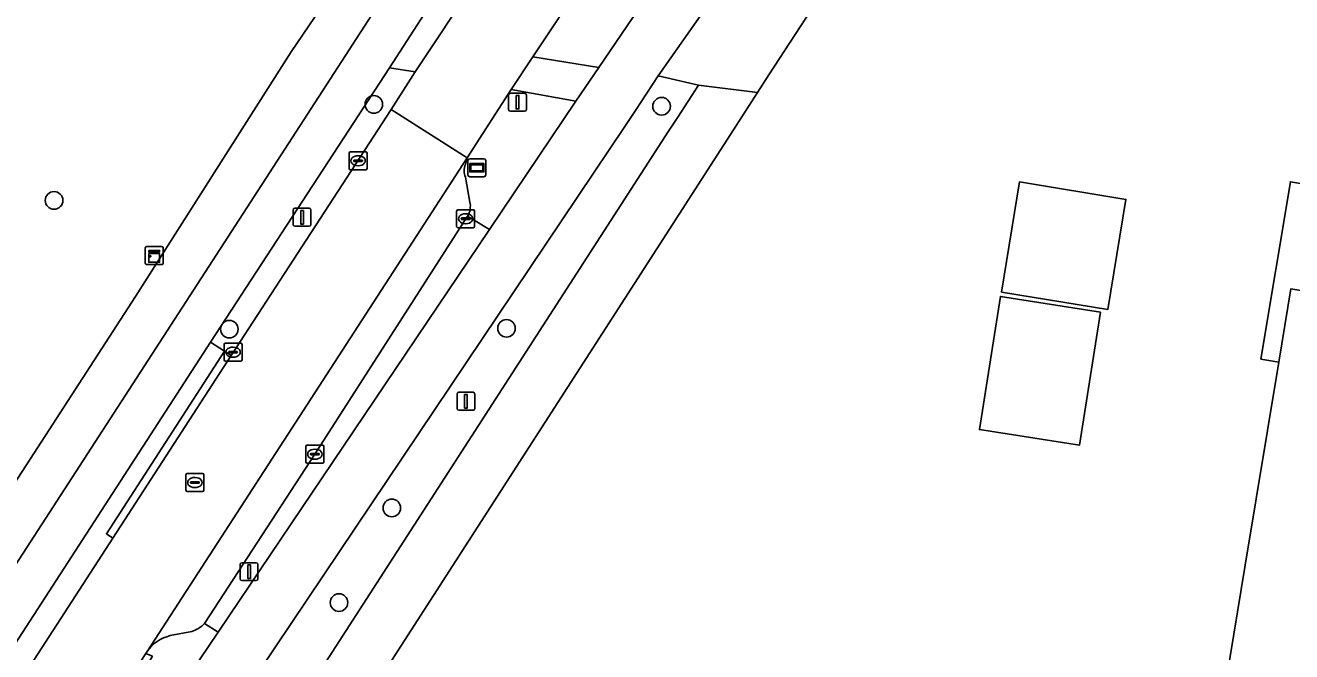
# Model space of a CAD drawing. Extents: x 161258 to 161838, y 380833 to 381727.
# Drawn here: x 161540 to 161610.5, y 380937 to 380971.8 of the extents above; entities that cross this region are included whole.
import ezdxf

# ---------------------------------------------------------------- set-up
doc = ezdxf.new("R2010")
doc.units = 0
for name, color, linetype in [('IMGEO_Afsluitpaal', 7, 'Continuous'), ('IMGEO_Berm_groen', 7, 'Continuous'), ('IMGEO_Berm_halfverhard', 7, 'Continuous'), ('IMGEO_Berm_open', 7, 'Continuous'), ('IMGEO_Boom', 7, 'Continuous'), ('IMGEO_Erf', 7, 'Continuous'), ('IMGEO_Fietspad_gesloten', 7, 'Continuous'), ('IMGEO_Groenvoorziening', 7, 'Continuous'), ('IMGEO_Haag', 7, 'Continuous'), ('IMGEO_Kast', 7, 'Continuous'), ('IMGEO_Kolk', 7, 'Continuous'), ('IMGEO_Lichtmast', 7, 'Continuous'), ('IMGEO_Pand', 7, 'Continuous'), ('IMGEO_Pand_overbouw', 7, 'Continuous'), ('IMGEO_Parkeervlak_open', 7, 'Continuous'), ('IMGEO_Rijbaan_lokaal_open', 7, 'Continuous'), ('IMGEO_Rioolput', 7, 'Continuous'), ('IMGEO_Verklikker', 7, 'Continuous'), ('IMGEO_Voetpad_open', 7, 'Continuous')]:
    doc.layers.add(name, color=color, linetype=linetype)

msp = doc.modelspace()

# ---------------------------------------------------------------- linework, layer by layer
at = {"layer": 'IMGEO_Afsluitpaal'}
for p, q in [((161566.918, 380967.126), (161566.918, 380967.926)), ((161566.918, 380967.926), (161566.918, 380967.126)), ((161567.018, 380968.026), (161567.808, 380968.026)), ((161567.808, 380968.026), (161567.018, 380968.026)), ((161567.908, 380967.926), (161567.908, 380967.126)), ((161567.908, 380967.126), (161567.908, 380967.926)), ((161567.808, 380967.026), (161567.018, 380967.026)), ((161567.018, 380967.026), (161567.808, 380967.026))]:
    msp.add_line(p, q, dxfattribs=at)
msp.add_lwpolyline([(161567.338, 380967.901), (161567.488, 380967.901), (161567.488, 380967.151), (161567.338, 380967.151), (161567.338, 380967.901)], dxfattribs=at)
for centre, start, end in [((161567.018, 380967.926), 90, 180), ((161567.018, 380967.926), 90, 180), ((161567.808, 380967.926), 0, 90), ((161567.808, 380967.926), 360, 90), ((161567.018, 380967.126), 180, 270), ((161567.018, 380967.126), 180, 270), ((161567.808, 380967.126), 270, 0), ((161567.808, 380967.126), 270, 0)]:
    msp.add_arc(centre, 0.1, start, end, dxfattribs=at)
at = {"layer": 'IMGEO_Berm_groen'}
msp.add_lwpolyline([(161575.815, 380965.914), (161576.339, 380966.695), (161577.485, 380968.471), (161575.243, 380968.987), (161573.978, 380967.07), (161573.428, 380966.238), (161551.302, 380933.307), (161553.723, 380931.738)], close=True, dxfattribs=at)
for points in [[(161570.664, 380967.582), (161567.054, 380968.23), (161564.612, 380964.444), (161564.521, 380964.073)], [(161564.638, 380961.199), (161565.851, 380960.445), (161570.664, 380967.582)], [(161564.52, 380963.359), (161564.762, 380961.977)], [(161546.812, 380936.989), (161546.739, 380936.876), (161547.104, 380936.735), (161546.794, 380936.22), (161548.686, 380934.993), (161550.756, 380938.063)], [(161549.293, 380938.105), (161548.095, 380937.877)], [(161550.756, 380938.063), (161549.999, 380938.558)]]:
    msp.add_lwpolyline(points, dxfattribs=at)
for centre, radius, start, end in [((161565.389, 380963.715), 0.939, 157.57784, 202.26167), ((161563.768, 380961.737), 1.023, 328.28667, 13.60172), ((161548.856, 380939.563), 1.522, 286.68675, 318.68521), ((161548.608, 380935.764), 2.174, 103.659, 145.71737)]:
    msp.add_arc(centre, radius, start, end, dxfattribs=at)
at = {"layer": 'IMGEO_Berm_halfverhard'}
msp.add_lwpolyline([(161565.851, 380960.445), (161564.638, 380961.199), (161556.146, 380947.962), (161549.999, 380938.558), (161550.756, 380938.063)], close=True, dxfattribs=at)
at = {"layer": 'IMGEO_Berm_open'}
msp.add_lwpolyline([(161544.901, 380943.304), (161544.547, 380943.54), (161551.119, 380953.696), (161550.334, 380954.192), (161506.413, 380886.439), (161503.381, 380881.765), (161504.523, 380881.003), (161505.64, 380882.718)], close=True, dxfattribs=at)
at = {"layer": 'IMGEO_Boom'}
for centre in [(161559.423, 380967.404), (161575.428, 380967.3), (161541.639, 380962.068), (161551.385, 380954.911), (161566.801, 380954.959), (161560.423, 380944.975), (161557.485, 380939.715)]:
    msp.add_circle(centre, 0.489, dxfattribs=at)
at = {"layer": 'IMGEO_Erf'}
for points in [[(161608.503, 381011.142), (161603.457, 381003.135), (161603.357, 381002.979), (161600.781, 380998.995), (161600.228, 380998.14), (161598.736, 380995.833), (161584.911, 380974.453), (161581.397, 380969.047), (161580.753, 380968.057), (161579.588, 380966.248), (161556.537, 380930.473)], [(161490.257, 380892.689), (161494.395, 380889.926), (161494.323, 380889.817), (161500.227, 380885.918), (161501.31, 380887.571), (161502.49, 380889.425), (161513.725, 380906.807), (161512.888, 380907.32), (161515.02, 380910.631), (161515.878, 380910.106), (161540.302, 380947.69), (161546.174, 380956.722), (161554.834, 380970.332), (161556.123, 380972.241), (161556.737, 380973.185), (161558.236, 380975.49), (161576.218, 381003.146)], [(161613.874, 380892.912), (161596.574, 380895.756), (161597.789, 380903.145), (161601.805, 380902.485), (161602.032, 380903.971), (161601.667, 380904.031), (161605.418, 380926.784), (161607.873, 380941.675), (161609.753, 380953.08), (161610.425, 380957.156), (161611.885, 380956.915)]]:
    msp.add_lwpolyline(points, dxfattribs=at)
for points in [[(161594.332, 380956.975), (161595.338, 380963.099), (161601.251, 380962.127), (161600.245, 380956.004)], [(161599.831, 380955.864), (161598.67, 380948.457), (161593.107, 380949.329), (161594.268, 380956.736)]]:
    msp.add_lwpolyline(points, close=True, dxfattribs=at)
at = {"layer": 'IMGEO_Fietspad_gesloten'}
for points in [[(161595.079, 381027.823), (161594.29, 381026.415), (161590.696, 381020.856), (161581.633, 381006.84), (161581.562, 381006.731), (161578.938, 381002.688), (161504.207, 380887.394), (161498.991, 380879.345)], [(161608.896, 381024.645), (161604.863, 381018.421), (161604.793, 381018.314), (161595.419, 381004.467), (161595.345, 381004.358), (161592.619, 381000.32), (161590.6, 380997.205), (161582.149, 380984.599), (161579.947, 380981.315), (161576.319, 380975.904), (161571.939, 380969.459), (161570.664, 380967.582), (161565.851, 380960.445), (161550.756, 380938.063), (161548.686, 380934.993), (161546.385, 380931.453), (161544.685, 380928.722), (161515.927, 380882.459), (161515.665, 380882.025), (161513.423, 380878.315), (161512.107, 380876.132), (161511.097, 380874.45)], [(161550.334, 380954.192), (161560.289, 380969.446), (161563.567, 380974.533), (161571.517, 380986.803), (161573.681, 380990.142), (161579.462, 380999.064), (161581.528, 381002.238), (161584.162, 381006.283), (161584.233, 381006.393), (161585.527, 381008.419), (161593.225, 381020.303), (161593.263, 381020.355), (161593.301, 381020.408)], [(161515.901, 380876.852), (161516.774, 380878.276), (161548.922, 380929.776), (161551.302, 380933.307), (161573.428, 380966.238), (161573.978, 380967.07), (161575.243, 380968.987), (161579.692, 380975.331)], [(161493.75, 380876.843), (161499.475, 380875.817), (161500.162, 380876.872), (161500.997, 380878.155), (161503.381, 380881.765), (161506.413, 380886.439), (161550.334, 380954.192)]]:
    msp.add_lwpolyline(points, dxfattribs=at)
at = {"layer": 'IMGEO_Groenvoorziening'}
msp.add_lwpolyline([(161560.391, 380967.118), (161561.72, 380969.219), (161560.289, 380969.446), (161550.334, 380954.192), (161551.119, 380953.696), (161551.487, 380953.442)], close=True, dxfattribs=at)
at = {"layer": 'IMGEO_Haag'}
msp.add_lwpolyline([(161560.289, 380969.446), (161550.334, 380954.192), (161551.119, 380953.696), (161551.487, 380953.442), (161560.391, 380967.118), (161561.72, 380969.219)], close=True, dxfattribs=at)
at = {"layer": 'IMGEO_Kast'}
for p, q in [((161546.709, 380958.576), (161546.709, 380959.417)), ((161546.709, 380959.417), (161546.709, 380958.576)), ((161546.784, 380959.501), (161547.625, 380959.501)), ((161547.625, 380959.501), (161546.784, 380959.501)), ((161547.709, 380959.426), (161547.709, 380958.585)), ((161547.709, 380958.585), (161547.709, 380959.426)), ((161547.634, 380958.501), (161546.793, 380958.501)), ((161546.793, 380958.501), (161547.634, 380958.501))]:
    msp.add_line(p, q, dxfattribs=at)
for points in [[(161546.904, 380959.291), (161547.504, 380959.291), (161547.504, 380959.206), (161546.904, 380959.206), (161546.904, 380959.291)], [(161546.904, 380959.116), (161547.504, 380959.116), (161547.504, 380958.627), (161546.904, 380958.627), (161546.904, 380959.116)]]:
    msp.add_lwpolyline(points, dxfattribs=at)
msp.add_circle((161546.988, 380958.965), 0.0377, dxfattribs=at)
for centre, start, end in [((161546.787, 380959.423), 92.4484, 184.28452), ((161546.787, 380959.423), 92.4484, 184.28452), ((161547.631, 380959.423), 2.4484, 94.28452), ((161547.631, 380959.423), 2.4484, 94.28452), ((161546.787, 380958.579), 182.4484, 274.28452), ((161546.787, 380958.579), 182.4484, 274.28452), ((161547.631, 380958.579), 272.4484, 4.28452), ((161547.631, 380958.579), 272.4484, 4.28452)]:
    msp.add_arc(centre, 0.0779, start, end, dxfattribs=at)
at = {"layer": 'IMGEO_Kolk'}
for p, q in [((161558.12, 380964.771), (161558.972, 380964.771)), ((161558.045, 380963.845), (161558.045, 380964.697)), ((161558.304, 380964.265), (161558.304, 380964.277)), ((161558.742, 380964.228), (161558.344, 380964.228)), ((161558.347, 380964.314), (161558.745, 380964.314)), ((161558.533, 380964.551), (161558.558, 380964.551)), ((161558.788, 380964.277), (161558.788, 380964.265)), ((161559.046, 380964.697), (161559.046, 380963.845)), ((161558.972, 380963.771), (161558.12, 380963.771)), ((161558.556, 380963.991), (161558.531, 380963.991)), ((161564.029, 380960.624), (161564.029, 380961.476)), ((161564.104, 380961.55), (161564.956, 380961.55)), ((161564.517, 380961.33), (161564.542, 380961.33)), ((161565.03, 380961.476), (161565.03, 380960.624)), ((161564.956, 380960.55), (161564.104, 380960.55)), ((161564.288, 380961.044), (161564.288, 380961.056)), ((161564.726, 380961.007), (161564.328, 380961.007)), ((161564.331, 380961.093), (161564.729, 380961.093)), ((161564.54, 380960.77), (161564.515, 380960.77)), ((161564.772, 380961.056), (161564.772, 380961.044)), ((161551.092, 380953.206), (161551.092, 380954.058)), ((161551.167, 380954.132), (161552.019, 380954.132)), ((161551.351, 380953.626), (161551.351, 380953.638)), ((161551.789, 380953.589), (161551.391, 380953.589)), ((161551.394, 380953.675), (161551.792, 380953.675)), ((161551.58, 380953.912), (161551.605, 380953.912)), ((161551.835, 380953.638), (161551.835, 380953.626)), ((161552.093, 380954.058), (161552.093, 380953.206)), ((161552.019, 380953.132), (161551.167, 380953.132)), ((161551.603, 380953.352), (161551.578, 380953.352)), ((161555.645, 380947.536), (161555.645, 380948.388)), ((161555.72, 380948.462), (161556.572, 380948.462)), ((161555.904, 380947.956), (161555.904, 380947.968)), ((161556.342, 380947.919), (161555.944, 380947.919)), ((161555.947, 380948.005), (161556.345, 380948.005)), ((161556.133, 380948.242), (161556.158, 380948.242)), ((161556.388, 380947.968), (161556.388, 380947.956)), ((161556.646, 380948.388), (161556.646, 380947.536)), ((161556.572, 380947.462), (161555.72, 380947.462)), ((161556.156, 380947.682), (161556.131, 380947.682))]:
    msp.add_line(p, q, dxfattribs=at)
for points in [[(161558.12, 380964.771), (161558.972, 380964.771)], [(161558.045, 380963.845), (161558.045, 380964.697)], [(161559.046, 380964.697), (161559.046, 380963.845)], [(161558.972, 380963.771), (161558.12, 380963.771)], [(161564.029, 380960.624), (161564.029, 380961.476)], [(161564.104, 380961.55), (161564.956, 380961.55)], [(161565.03, 380961.476), (161565.03, 380960.624)], [(161564.956, 380960.55), (161564.104, 380960.55)], [(161551.092, 380953.206), (161551.092, 380954.058)], [(161551.167, 380954.132), (161552.019, 380954.132)], [(161552.093, 380954.058), (161552.093, 380953.206)], [(161552.019, 380953.132), (161551.167, 380953.132)], [(161555.645, 380947.536), (161555.645, 380948.388)], [(161555.72, 380948.462), (161556.572, 380948.462)], [(161556.646, 380948.388), (161556.646, 380947.536)], [(161556.572, 380947.462), (161555.72, 380947.462)]]:
    msp.add_lwpolyline(points, dxfattribs=at)
for centre, radius, start, end in [((161558.122, 380964.695), 0.0765, 91.55205, 178.44795), ((161558.122, 380964.695), 0.0765, 91.55205, 178.44795), ((161558.97, 380964.695), 0.0765, 1.55205, 88.44795), ((161558.97, 380964.695), 0.0765, 1.55205, 88.44795), ((161558.344, 380964.274), 0.0403, 85.87752, 175.75265), ((161558.341, 380964.264), 0.0366, 178.93798, 274.71019), ((161558.745, 380964.271), 0.043, 264.86636, 352.45326), ((161558.749, 380964.276), 0.0386, 1.73085, 96.63898), ((161558.122, 380963.847), 0.0765, 181.55205, 268.44795), ((161558.122, 380963.847), 0.0765, 181.55205, 268.44795), ((161558.97, 380963.847), 0.0765, 271.55205, 358.44795), ((161558.97, 380963.847), 0.0765, 271.55205, 358.44795), ((161564.106, 380961.474), 0.0765, 91.55205, 178.44795), ((161564.106, 380961.474), 0.0765, 91.55205, 178.44795), ((161564.954, 380961.474), 0.0765, 1.55205, 88.44795), ((161564.954, 380961.474), 0.0765, 1.55205, 88.44795), ((161564.106, 380960.626), 0.0765, 181.55205, 268.44795), ((161564.106, 380960.626), 0.0765, 181.55205, 268.44795), ((161564.328, 380961.053), 0.0403, 85.87752, 175.75265), ((161564.325, 380961.043), 0.0366, 178.93798, 274.71019), ((161564.729, 380961.05), 0.043, 264.86636, 352.45326), ((161564.733, 380961.055), 0.0386, 1.73085, 96.63898), ((161564.954, 380960.626), 0.0765, 271.55205, 358.44795), ((161564.954, 380960.626), 0.0765, 271.55205, 358.44795), ((161551.169, 380954.056), 0.0765, 91.55205, 178.44795), ((161551.169, 380954.056), 0.0765, 91.55205, 178.44795), ((161551.391, 380953.635), 0.0403, 85.87752, 175.75265), ((161551.388, 380953.625), 0.0366, 178.93798, 274.71019), ((161551.792, 380953.632), 0.043, 264.86636, 352.45326), ((161551.796, 380953.637), 0.0386, 1.73085, 96.63898), ((161552.017, 380954.056), 0.0765, 1.55205, 88.44795), ((161552.017, 380954.056), 0.0765, 1.55205, 88.44795), ((161551.169, 380953.208), 0.0765, 181.55205, 268.44795), ((161551.169, 380953.208), 0.0765, 181.55205, 268.44795), ((161552.017, 380953.208), 0.0765, 271.55205, 358.44795), ((161552.017, 380953.208), 0.0765, 271.55205, 358.44795), ((161555.722, 380948.386), 0.0765, 91.55205, 178.44795), ((161555.722, 380948.386), 0.0765, 91.55205, 178.44795), ((161555.944, 380947.965), 0.0403, 85.87752, 175.75265), ((161555.941, 380947.955), 0.0366, 178.93798, 274.71019), ((161556.345, 380947.962), 0.043, 264.86636, 352.45326), ((161556.349, 380947.967), 0.0386, 1.73085, 96.63898), ((161556.57, 380948.386), 0.0765, 1.55205, 88.44795), ((161556.57, 380948.386), 0.0765, 1.55205, 88.44795), ((161555.722, 380947.538), 0.0765, 181.55205, 268.44795), ((161555.722, 380947.538), 0.0765, 181.55205, 268.44795), ((161556.57, 380947.538), 0.0765, 271.55205, 358.44795), ((161556.57, 380947.538), 0.0765, 271.55205, 358.44795)]:
    msp.add_arc(centre, radius, start, end, dxfattribs=at)
for centre, major_axis, ratio, start_param, end_param in [((161558.532, 380964.271), (-0.387, 0.002), 0.722429, 4.712389, 7.853982), ((161558.557, 380964.271), (-0.39, 0.002), 0.717154, 1.570796, 4.712389), ((161564.516, 380961.05), (-0.387, 0.002), 0.722429, 4.712389, 7.853982), ((161564.541, 380961.05), (-0.39, 0.002), 0.717154, 1.570796, 4.712389), ((161551.579, 380953.632), (-0.387, 0.002), 0.722429, 4.712389, 7.853982), ((161551.604, 380953.632), (-0.39, 0.002), 0.717154, 1.570796, 4.712389), ((161556.132, 380947.962), (-0.387, 0.002), 0.722429, 4.712389, 7.853982), ((161556.157, 380947.962), (-0.39, 0.002), 0.717154, 1.570796, 4.712389)]:
    msp.add_ellipse(centre, major_axis=major_axis, ratio=ratio, start_param=start_param, end_param=end_param, dxfattribs=at)
at = {"layer": 'IMGEO_Lichtmast'}
for p, q in [((161554.934, 380960.728), (161554.934, 380961.528)), ((161554.934, 380961.528), (161554.934, 380960.728)), ((161555.034, 380961.628), (161555.824, 380961.628)), ((161555.824, 380961.628), (161555.034, 380961.628)), ((161555.924, 380961.528), (161555.924, 380960.728)), ((161555.924, 380960.728), (161555.924, 380961.528)), ((161555.824, 380960.628), (161555.034, 380960.628)), ((161555.034, 380960.628), (161555.824, 380960.628)), ((161564.151, 380951.401), (161564.941, 380951.401)), ((161564.941, 380951.401), (161564.151, 380951.401)), ((161564.051, 380950.501), (161564.051, 380951.301)), ((161564.051, 380951.301), (161564.051, 380950.501)), ((161565.041, 380951.301), (161565.041, 380950.501)), ((161565.041, 380950.501), (161565.041, 380951.301)), ((161564.941, 380950.401), (161564.151, 380950.401)), ((161564.151, 380950.401), (161564.941, 380950.401)), ((161551.986, 380941.033), (161551.986, 380941.833)), ((161551.986, 380941.833), (161551.986, 380941.033)), ((161552.086, 380941.933), (161552.876, 380941.933)), ((161552.876, 380941.933), (161552.086, 380941.933)), ((161552.976, 380941.833), (161552.976, 380941.033)), ((161552.976, 380941.033), (161552.976, 380941.833)), ((161552.876, 380940.933), (161552.086, 380940.933)), ((161552.086, 380940.933), (161552.876, 380940.933))]:
    msp.add_line(p, q, dxfattribs=at)
for points in [[(161555.354, 380961.503), (161555.504, 380961.503), (161555.504, 380960.753), (161555.354, 380960.753), (161555.354, 380961.503)], [(161564.471, 380951.276), (161564.621, 380951.276), (161564.621, 380950.526), (161564.471, 380950.526), (161564.471, 380951.276)], [(161552.406, 380941.808), (161552.556, 380941.808), (161552.556, 380941.058), (161552.406, 380941.058), (161552.406, 380941.808)]]:
    msp.add_lwpolyline(points, dxfattribs=at)
for centre, start, end in [((161555.034, 380961.528), 90, 180), ((161555.034, 380961.528), 90, 180), ((161555.824, 380961.528), 0, 90), ((161555.824, 380961.528), 360, 90), ((161555.034, 380960.728), 180, 270), ((161555.034, 380960.728), 180, 270), ((161555.824, 380960.728), 270, 0), ((161555.824, 380960.728), 270, 0), ((161564.151, 380951.301), 90, 180), ((161564.151, 380951.301), 90, 180), ((161564.941, 380951.301), 0, 90), ((161564.941, 380951.301), 360, 90), ((161564.151, 380950.501), 180, 270), ((161564.151, 380950.501), 180, 270), ((161564.941, 380950.501), 270, 0), ((161564.941, 380950.501), 270, 0), ((161552.086, 380941.833), 90, 180), ((161552.086, 380941.833), 90, 180), ((161552.876, 380941.833), 0, 90), ((161552.876, 380941.833), 360, 90), ((161552.086, 380941.033), 180, 270), ((161552.086, 380941.033), 180, 270), ((161552.876, 380941.033), 270, 0), ((161552.876, 380941.033), 270, 0)]:
    msp.add_arc(centre, 0.1, start, end, dxfattribs=at)
at = {"layer": 'IMGEO_Pand'}
for points in [[(161594.332, 380956.975), (161600.245, 380956.004), (161601.251, 380962.127), (161595.338, 380963.099)], [(161599.831, 380955.864), (161594.268, 380956.736), (161593.107, 380949.329), (161598.67, 380948.457)]]:
    msp.add_lwpolyline(points, close=True, dxfattribs=at)
msp.add_lwpolyline([(161611.885, 380956.915), (161610.425, 380957.156), (161609.753, 380953.08), (161607.873, 380941.675), (161605.418, 380926.784), (161601.667, 380904.031), (161602.032, 380903.971), (161601.805, 380902.485), (161597.789, 380903.145), (161596.574, 380895.756), (161613.874, 380892.912)], dxfattribs=at)
at = {"layer": 'IMGEO_Pand_overbouw'}
msp.add_lwpolyline([(161609.753, 380953.08), (161610.425, 380957.156), (161611.885, 380956.915), (161612.832, 380962.698), (161610.4, 380963.103), (161608.758, 380953.246)], close=True, dxfattribs=at)
at = {"layer": 'IMGEO_Parkeervlak_open'}
for points in [[(161564.521, 380964.073), (161564.612, 380964.444), (161546.812, 380936.989)], [(161564.762, 380961.977), (161564.52, 380963.359)], [(161549.999, 380938.558), (161556.146, 380947.962), (161564.638, 380961.199)], [(161548.095, 380937.877), (161549.293, 380938.105)]]:
    msp.add_lwpolyline(points, dxfattribs=at)
for centre, radius, start, end in [((161565.389, 380963.715), 0.939, 157.57784, 202.26167), ((161563.768, 380961.737), 1.023, 328.28667, 13.60172), ((161548.856, 380939.563), 1.522, 286.68675, 318.68521), ((161548.608, 380935.764), 2.174, 103.659, 145.71737)]:
    msp.add_arc(centre, radius, start, end, dxfattribs=at)
at = {"layer": 'IMGEO_Rijbaan_lokaal_open'}
for points in [[(161571.213, 380983.708), (161569.319, 380980.696), (161565.032, 380974.216), (161561.72, 380969.219), (161560.391, 380967.118), (161564.612, 380964.444), (161567.054, 380968.23), (161568.268, 380970.053), (161573.84, 380978.417), (161574.233, 380979.011), (161574.906, 380980.028), (161575.475, 380980.887)], [(161510.462, 380880.94), (161510.889, 380881.596), (161543.871, 380932.477), (161546.739, 380936.876), (161546.812, 380936.989), (161564.612, 380964.444), (161560.391, 380967.118), (161551.487, 380953.442), (161544.901, 380943.304), (161505.64, 380882.718), (161504.523, 380881.003), (161502.618, 380878.101), (161500.831, 380875.559), (161509.795, 380873.992)]]:
    msp.add_lwpolyline(points, dxfattribs=at)
at = {"layer": 'IMGEO_Rioolput'}
for p, q in [((161548.973, 380945.962), (161548.973, 380946.814)), ((161549.048, 380946.888), (161549.9, 380946.888)), ((161549.275, 380946.431), (161549.673, 380946.431)), ((161549.461, 380946.668), (161549.486, 380946.668)), ((161549.974, 380946.814), (161549.974, 380945.962)), ((161549.9, 380945.888), (161549.048, 380945.888)), ((161549.232, 380946.382), (161549.232, 380946.394)), ((161549.67, 380946.345), (161549.272, 380946.345)), ((161549.484, 380946.108), (161549.459, 380946.108)), ((161549.716, 380946.394), (161549.716, 380946.382))]:
    msp.add_line(p, q, dxfattribs=at)
for points in [[(161548.973, 380945.962), (161548.973, 380946.814)], [(161549.048, 380946.888), (161549.9, 380946.888)], [(161549.974, 380946.814), (161549.974, 380945.962)], [(161549.9, 380945.888), (161549.048, 380945.888)]]:
    msp.add_lwpolyline(points, dxfattribs=at)
for centre, radius, start, end in [((161549.05, 380946.812), 0.0765, 91.55205, 178.44795), ((161549.05, 380946.812), 0.0765, 91.55205, 178.44795), ((161549.272, 380946.391), 0.0403, 85.87752, 175.75265), ((161549.677, 380946.393), 0.0386, 1.73085, 96.63898), ((161549.898, 380946.812), 0.0765, 1.55205, 88.44795), ((161549.898, 380946.812), 0.0765, 1.55205, 88.44795), ((161549.05, 380945.964), 0.0765, 181.55205, 268.44795), ((161549.05, 380945.964), 0.0765, 181.55205, 268.44795), ((161549.269, 380946.381), 0.0366, 178.93798, 274.71019), ((161549.673, 380946.388), 0.043, 264.86636, 352.45326), ((161549.898, 380945.964), 0.0765, 271.55205, 358.44795), ((161549.898, 380945.964), 0.0765, 271.55205, 358.44795)]:
    msp.add_arc(centre, radius, start, end, dxfattribs=at)
for centre, major_axis, ratio, start_param, end_param in [((161549.46, 380946.388), (-0.387, 0.002), 0.722429, 4.712389, 7.853982), ((161549.485, 380946.388), (-0.39, 0.002), 0.717154, 1.570796, 4.712389)]:
    msp.add_ellipse(centre, major_axis=major_axis, ratio=ratio, start_param=start_param, end_param=end_param, dxfattribs=at)
at = {"layer": 'IMGEO_Verklikker'}
for p, q in [((161564.656, 380963.482), (161564.656, 380964.282)), ((161564.656, 380964.282), (161564.656, 380963.482)), ((161564.756, 380964.382), (161565.546, 380964.382)), ((161565.546, 380964.382), (161564.756, 380964.382)), ((161565.646, 380964.282), (161565.646, 380963.482)), ((161565.646, 380963.482), (161565.646, 380964.282)), ((161565.546, 380963.382), (161564.756, 380963.382)), ((161564.756, 380963.382), (161565.546, 380963.382))]:
    msp.add_line(p, q, dxfattribs=at)
for points in [[(161564.757, 380964.114), (161565.545, 380964.114), (161565.545, 380963.65), (161564.757, 380963.65), (161564.757, 380964.114)], [(161564.822, 380964.049), (161564.822, 380963.715), (161565.48, 380963.715), (161565.48, 380964.049), (161564.822, 380964.049)]]:
    msp.add_lwpolyline(points, dxfattribs=at)
for centre, start, end in [((161564.756, 380964.282), 90, 180), ((161564.756, 380964.282), 90, 180), ((161565.546, 380964.282), 0, 90), ((161565.546, 380964.282), 360, 90), ((161564.756, 380963.482), 180, 270), ((161564.756, 380963.482), 180, 270), ((161565.546, 380963.482), 270, 0), ((161565.546, 380963.482), 270, 0)]:
    msp.add_arc(centre, 0.1, start, end, dxfattribs=at)
at = {"layer": 'IMGEO_Voetpad_open'}
for points in [[(161578.938, 381002.688), (161581.562, 381006.731), (161581.633, 381006.84), (161578.923, 381007.348), (161578.828, 381007.201), (161576.218, 381003.146), (161558.236, 380975.49), (161556.737, 380973.185), (161556.123, 380972.241), (161554.834, 380970.332), (161546.174, 380956.722), (161540.302, 380947.69), (161515.878, 380910.106), (161513.725, 380906.807), (161502.49, 380889.425), (161501.31, 380887.571), (161500.227, 380885.918), (161499.245, 380884.419), (161496.974, 380880.952)], [(161498.991, 380879.345), (161504.207, 380887.394), (161578.938, 381002.688)], [(161556.537, 380930.473), (161579.588, 380966.248), (161580.753, 380968.057), (161577.485, 380968.471), (161576.339, 380966.695), (161575.815, 380965.914), (161553.723, 380931.738)]]:
    msp.add_lwpolyline(points, dxfattribs=at)
for points in [[(161576.319, 380975.904), (161574.852, 380976.103), (161573.84, 380978.417), (161568.268, 380970.053), (161571.939, 380969.459)], [(161581.793, 380974.968), (161579.692, 380975.331), (161575.243, 380968.987), (161577.485, 380968.471), (161580.753, 380968.057), (161581.397, 380969.047), (161584.911, 380974.453)], [(161561.72, 380969.219), (161565.032, 380974.216), (161563.567, 380974.533), (161560.289, 380969.446)], [(161571.939, 380969.459), (161568.268, 380970.053), (161567.054, 380968.23), (161570.664, 380967.582)], [(161551.119, 380953.696), (161544.547, 380943.54), (161544.901, 380943.304), (161551.487, 380953.442)]]:
    msp.add_lwpolyline(points, close=True, dxfattribs=at)

doc.saveas('drawing.dxf')
